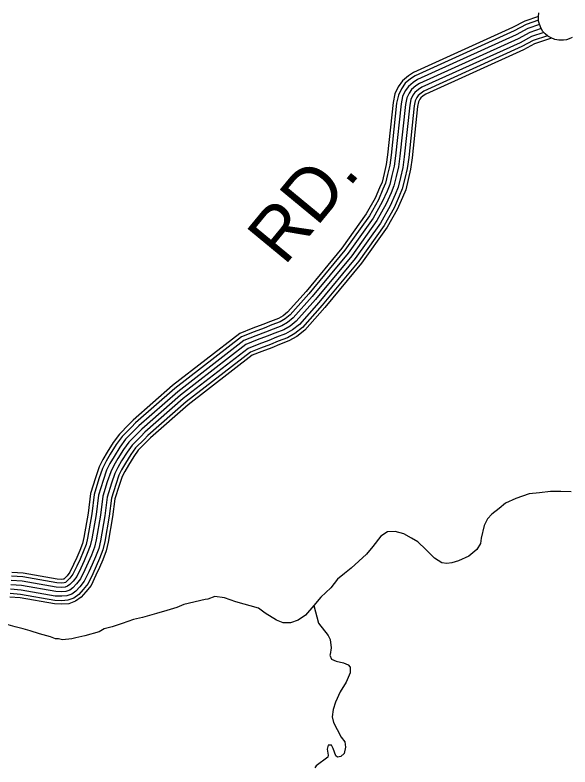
# Model space of a CAD drawing. Extents: x 1788175 to 1969470, y 584502 to 738744.
# Drawn here: x 1934102 to 1938010, y 652209 to 657500 of the extents above; entities that cross this region are included whole.
import ezdxf

# ---------------------------------------------------------------- set-up
doc = ezdxf.new("R2010")
doc.units = 0
for name, color, linetype in [('DESIGN - ROW - Right-of-Way and Easement Labels', 7, 'Continuous'), ('DESIGN - TRANSPORTATION - Text', 7, 'Continuous'), ('SURVEY - CONTOURS - Index with Text', 7, 'Continuous'), ('SURVEY - VEGETATION - Features with Text', 7, 'Continuous')]:
    doc.layers.add(name, color=color, linetype=linetype)

msp = doc.modelspace()

# ---------------------------------------------------------------- linework, layer by layer
at = {"layer": 'DESIGN - TRANSPORTATION - Text'}
for points in [[(1938019.4, 654143.7), (1937945.3, 654145.8), (1937873.2, 654147.9), (1937795.1, 654138), (1937722.9, 654130.1), (1937628.8, 654098.1), (1937556.6, 654064.2), (1937512.5, 654026.2), (1937460.4, 653988.2), (1937430.3, 653954.2), (1937406.2, 653908.1), (1937386, 653818), (1937379.9, 653782), (1937353.8, 653739.9), (1937297.7, 653691.9), (1937225.5, 653660), (1937179.4, 653644), (1937143.4, 653640), (1937107.3, 653644.1), (1937057.3, 653678.2), (1936995.3, 653738.4), (1936939.3, 653792.5), (1936895.3, 653818.6), (1936841.3, 653848.7), (1936779.2, 653864.8), (1936725.2, 653862.9), (1936679.1, 653832.9), (1936622.9, 653760.9), (1936576.7, 653706.8), (1936470.4, 653606.8), (1936422.3, 653570.8), (1936374.2, 653530.8), (1936326, 653468.8), (1936255.8, 653402.8), (1936205.7, 653344.7), (1936147.5, 653276.7), (1936095.3, 653240.7), (1936041.2, 653222.8), (1935991.2, 653222.8), (1935943.1, 653240.9), (1935863.1, 653291.1), (1935817.1, 653325.2), (1935656.9, 653369.5), (1935576.9, 653399.6), (1935508.8, 653407.7), (1935460.7, 653389.7), (1935441.6, 653386)], [(1935441.6, 653386), (1935291.7, 653352.2), (1935241.9, 653330.8), (1935170.7, 653309.4), (1935099.5, 653288.1), (1934999.8, 653259.6), (1934935.7, 653245.3), (1934857.3, 653216.9), (1934786.1, 653195.5), (1934729.2, 653181.3), (1934693.6, 653159.9), (1934593.9, 653131.4), (1934529.8, 653117.2), (1934501.3, 653110), (1934437.2, 653102.9), (1934408.7, 653110), (1934387.4, 653110), (1934351.8, 653124.3), (1934273.4, 653145.7), (1934209.3, 653167), (1934159.5, 653181.3), (1934102.5, 653195.5), (1934052.7, 653209.7)], [(1936205.7, 653344.7), (1936238.8, 653220.4), (1936307.5, 653134.3), (1936321.4, 653106.2), (1936329.4, 653046.1), (1936321.3, 653000.1), (1936319.3, 652994.1), (1936331.2, 652968), (1936363.3, 652954), (1936415.3, 652941.9), (1936449.3, 652927.8), (1936463.3, 652909.8), (1936463.3, 652871.7), (1936435.1, 652805.6), (1936393, 652737.6), (1936358.8, 652663.5), (1936342.7, 652613.5), (1936336.6, 652561.4)], [(1936336.6, 652561.4), (1936344.5, 652521.3), (1936370.5, 652473.2), (1936398.5, 652419.1), (1936424.4, 652385), (1936430.4, 652346.9), (1936420.3, 652302.9), (1936396.2, 652282.9), (1936374.2, 652276.9), (1936362.2, 652286.9), (1936342.3, 652339), (1936330.3, 652361.1), (1936308.3, 652361.1), (1936300.2, 652333.1), (1936308.1, 652291), (1936304.1, 652277), (1936223, 652216.2)], [(1936223, 652216.2), (1936212.7, 652202.3)]]:
    msp.add_lwpolyline(points, dxfattribs=at)
at = {"layer": 'SURVEY - CONTOURS - Index with Text'}
for points in [[(1937788.6, 657490.3), (1937691.9, 657457.6), (1937605.9, 657411.5), (1936908.1, 657095), (1936873, 657070.8), (1936830.6, 657036.8), (1936801.1, 656994.3), (1936777.7, 656944.6), (1936764.5, 656884.1), (1936725.8, 656515.9), (1936716.5, 656447.3), (1936701.5, 656383.6), (1936687.1, 656324.5), (1936670, 656283.4), (1936637.9, 656209.9), (1936576.2, 656099.8), (1936404.4, 655859.8), (1936152.8, 655554.9), (1936022.2, 655409.1)], [(1937788.9, 657463.3), (1937702.2, 657433.9), (1937617.3, 657388.4), (1936920.8, 657072.5), (1936888.4, 657050.1), (1936849.5, 657019.1), (1936823.4, 656981.4), (1936802.2, 656936.3), (1936789.9, 656880), (1936751.3, 656512.9), (1936741.8, 656442.6), (1936726.5, 656377.6), (1936711.6, 656316.5), (1936693.6, 656273.3), (1936661, 656198.5), (1936597.9, 656085.9), (1936424.7, 655844.1), (1936172.3, 655538.1), (1936040, 655390.4)], [(1937796.2, 657433), (1937714.6, 657405.4), (1937631.1, 657360.6), (1936936.1, 657045.5), (1936906.9, 657025.2), (1936872.4, 656997.7), (1936850.4, 656965.8), (1936831.7, 656926.2), (1936820.6, 656875.1), (1936782.1, 656509.2), (1936772.3, 656437), (1936756.6, 656370.4), (1936741.2, 656306.8), (1936722.1, 656261.2), (1936688.7, 656184.7), (1936624.2, 656069.3), (1936449.3, 655825.1), (1936195.8, 655517.9), (1936061.5, 655367.9)], [(1937807.1, 657404), (1937727, 657376.9), (1937644.8, 657332.8), (1936951.5, 657018.4), (1936925.4, 657000.4), (1936895.3, 656976.3), (1936877.3, 656950.3), (1936861.2, 656916.2), (1936851.2, 656870.1), (1936812.9, 656505.5), (1936802.9, 656431.3), (1936786.8, 656363.2), (1936770.7, 656297.1), (1936750.7, 656249), (1936716.5, 656170.9), (1936650.4, 656052.7), (1936473.9, 655806.2), (1936219.3, 655497.7), (1936083, 655345.5), (1936038.9, 655309.4), (1935994.8, 655285.4), (1935932.7, 655261.3), (1935878.6, 655239.3), (1935808.5, 655213.3), (1935728.3, 655181.2), (1935267.3, 654824.7), (1934994.7, 654586.3), (1934966.6, 654556.3), (1934904.5, 654494.2), (1934866.4, 654442.1), (1934826.3, 654378), (1934798.2, 654329.9), (1934776.2, 654285.8), (1934752.1, 654215.7), (1934720, 654113.5), (1934703.9, 653981.3), (1934673.7, 653806.9), (1934661.6, 653754.9), (1934639.6, 653698.8), (1934617.5, 653646.7), (1934593.4, 653594.6), (1934563.3, 653532.5), (1934535.3, 653496.4), (1934509.2, 653468.4), (1934487.2, 653452.3), (1934461.1, 653442.3), (1934431.1, 653440.3), (1934389, 653442.3), (1934148.6, 653484.5), (1934072.5, 653490.5)], [(1937807.1, 657404), (1937727, 657376.9), (1937644.8, 657332.8), (1936951.5, 657018.4), (1936925.4, 657000.4), (1936895.3, 656976.3), (1936877.3, 656950.3), (1936861.2, 656916.2), (1936851.2, 656870.1), (1936812.9, 656505.5), (1936802.9, 656431.3), (1936786.8, 656363.2), (1936770.7, 656297.1), (1936750.7, 656249), (1936716.5, 656170.9), (1936650.4, 656052.7), (1936473.9, 655806.2), (1936219.3, 655497.7), (1936083, 655345.5)], [(1937825.6, 657377.5), (1937739.4, 657348.3), (1937658.6, 657305), (1936966.8, 656991.3), (1936943.9, 656975.5), (1936918.2, 656954.9), (1936904.2, 656934.7), (1936890.8, 656906.2), (1936881.9, 656865.2), (1936843.7, 656501.8), (1936833.4, 656425.7), (1936816.9, 656356), (1936800.3, 656287.4), (1936779.2, 656236.8), (1936744.3, 656157.1), (1936676.6, 656036), (1936498.5, 655787.3), (1936242.8, 655477.5), (1936104.5, 655323)], [(1937852, 657353.7), (1937751.7, 657319.8), (1937672.3, 657277.2), (1936982.1, 656964.2), (1936962.4, 656950.6), (1936941.1, 656933.6), (1936931.2, 656919.2), (1936920.3, 656896.1), (1936912.5, 656860.3), (1936874.5, 656498), (1936863.9, 656420), (1936847.1, 656348.8), (1936829.8, 656277.7), (1936807.7, 656224.7), (1936772.1, 656143.2), (1936702.8, 656019.4), (1936523.1, 655768.4), (1936266.3, 655457.3), (1936126, 655300.5)], [(1937880.7, 657337.3), (1937761.6, 657297), (1937683.3, 657255), (1936994.4, 656942.6), (1936977.2, 656930.8), (1936959.4, 656916.5), (1936952.7, 656906.8), (1936943.9, 656888.1), (1936936.9, 656856.3), (1936899, 656495.1), (1936888.2, 656415.5), (1936871.1, 656343), (1936853.4, 656270), (1936830.4, 656214.9), (1936794.3, 656132.2), (1936723.7, 656006.1), (1936542.7, 655753.3), (1936285.1, 655441.2), (1936143.1, 655282.6)], [(1936022.2, 655409.1), (1935989.7, 655382.5), (1935957.8, 655365.1), (1935900.3, 655342.9), (1935846.8, 655321.1), (1935776.9, 655295.1), (1935684.3, 655258.1), (1935211.6, 654892.5), (1934933.6, 654649.4), (1934903.6, 654617.2), (1934837.7, 654551.4), (1934793.7, 654491.3), (1934751.2, 654423.4), (1934721.1, 654371.7), (1934695.1, 654319.8), (1934668.7, 654243.1), (1934633.9, 654132.1), (1934617, 653994.1), (1934587.7, 653824.3), (1934577.6, 653780.9), (1934558.4, 653731.9), (1934537.3, 653682.2), (1934514.1, 653632.1), (1934488.4, 653579), (1934468.4, 653553.3), (1934450.7, 653534.3), (1934444.9, 653530.1), (1934442.1, 653529), (1934430.3, 653528.2), (1934398.7, 653529.7), (1934159.7, 653571.6), (1934079.9, 653577.9)], [(1936083, 655345.5), (1936038.9, 655309.4), (1935994.8, 655285.4), (1935932.7, 655261.3), (1935878.6, 655239.3), (1935808.5, 655213.3), (1935728.3, 655181.2), (1935267.3, 654824.7), (1934994.7, 654586.3), (1934966.6, 654556.3), (1934904.5, 654494.2), (1934866.4, 654442.1), (1934826.3, 654378), (1934798.2, 654329.9), (1934776.2, 654285.8), (1934752.1, 654215.7), (1934720, 654113.5), (1934703.9, 653981.3), (1934673.7, 653806.9), (1934661.6, 653754.9), (1934639.6, 653698.8), (1934617.5, 653646.7), (1934593.4, 653594.6), (1934563.3, 653532.5), (1934535.3, 653496.4), (1934509.2, 653468.4), (1934487.2, 653452.3), (1934461.1, 653442.3), (1934431.1, 653440.3), (1934389, 653442.3), (1934148.6, 653484.5), (1934072.5, 653490.5)], [(1936061.5, 655367.9), (1936021.5, 655335.2), (1935981.7, 655313.6), (1935921.2, 655290.2), (1935867.3, 655268.2), (1935797.3, 655242.2), (1935712.8, 655208.4), (1935247.6, 654848.7), (1934973.1, 654608.6), (1934944.4, 654577.8), (1934880.9, 654514.4), (1934840.7, 654459.5), (1934799.8, 654394), (1934771, 654344.7), (1934747.5, 654297.8), (1934722.6, 654225.4), (1934689.5, 654120.1), (1934673.2, 653985.8), (1934643.3, 653813.1), (1934632, 653764.1), (1934610.9, 653710.5), (1934589.2, 653659.2), (1934565.4, 653607.8), (1934536.9, 653548.9), (1934511.6, 653516.5), (1934488.6, 653491.7), (1934472.2, 653479.8), (1934454.4, 653472.9), (1934430.8, 653471.4), (1934392.4, 653473.2), (1934152.5, 653515.3), (1934075.1, 653521.4)], [(1936040, 655390.4), (1936004.1, 655361.1), (1935968.7, 655341.7), (1935909.8, 655319), (1935856.1, 655297.1), (1935786.2, 655271.1), (1935697.2, 655235.6), (1935227.9, 654872.6), (1934951.5, 654630.9), (1934922.1, 654599.4), (1934857.3, 654534.6), (1934815, 654476.9), (1934773.2, 654410.1), (1934743.7, 654359.4), (1934718.9, 654309.9), (1934693.2, 654235.1), (1934659.1, 654126.7), (1934642.5, 653990.3), (1934612.9, 653819.2), (1934602.3, 653773.3), (1934582.2, 653722.2), (1934560.8, 653671.8), (1934537.4, 653621.1), (1934510.4, 653565.4), (1934488, 653536.6), (1934467.9, 653515), (1934457.3, 653507.3), (1934447.6, 653503.6), (1934430.5, 653502.4), (1934395.9, 653504.1), (1934156.4, 653546), (1934077.8, 653552.3)], [(1936126, 655300.5), (1936073.7, 655257.7), (1936020.9, 655229), (1935955.6, 655203.7), (1935901.1, 655181.5), (1935830.8, 655155.4), (1935759.4, 655126.9), (1935306.7, 654776.8), (1935037.9, 654541.7), (1935011.2, 654513.2), (1934951.7, 654453.7), (1934917.8, 654407.3), (1934879.4, 654345.9), (1934852.8, 654300.3), (1934833.5, 654261.8), (1934811, 654196.3), (1934780.8, 654100.4), (1934765.2, 653972.2), (1934734.5, 653794.7), (1934721, 653736.4), (1934697, 653675.3), (1934674.2, 653621.6), (1934649.5, 653568.1), (1934616.3, 653499.5), (1934582.5, 653456.2), (1934550.5, 653421.7), (1934517, 653397.4), (1934474.6, 653381.1), (1934431.6, 653378.2), (1934382.1, 653380.6), (1934140.8, 653422.9), (1934067.2, 653428.7)], [(1936104.5, 655323), (1936056.3, 655283.6), (1936007.9, 655257.2), (1935944.1, 655232.5), (1935889.8, 655210.4), (1935819.6, 655184.4), (1935743.8, 655154.1), (1935287, 654800.8), (1935016.3, 654564), (1934988.9, 654534.7), (1934928.1, 654473.9), (1934892.1, 654424.7), (1934852.8, 654361.9), (1934825.5, 654315.1), (1934804.8, 654273.8), (1934781.5, 654206), (1934750.4, 654106.9), (1934734.5, 653976.7), (1934704.1, 653800.8), (1934691.3, 653745.6), (1934668.3, 653687), (1934645.9, 653634.1), (1934621.5, 653581.3), (1934589.8, 653516), (1934558.9, 653476.3), (1934529.9, 653445), (1934502.1, 653424.9), (1934467.9, 653411.7), (1934431.4, 653409.3), (1934385.6, 653411.5), (1934144.7, 653453.7), (1934069.9, 653459.6)], [(1936143.1, 655282.6), (1936087.5, 655237.2), (1936031.4, 655206.5), (1935964.7, 655180.7), (1935910, 655158.5), (1935839.6, 655132.4), (1935771.8, 655105.2), (1935322.4, 654757.7), (1935055.1, 654523.9), (1935029, 654496), (1934970.5, 654437.6), (1934938.3, 654393.4), (1934900.5, 654333.1), (1934874.5, 654288.6), (1934856.3, 654252.2), (1934834.5, 654188.6), (1934805.1, 654095.1), (1934789.7, 653968.6), (1934758.7, 653789.8), (1934744.7, 653729.1), (1934719.9, 653666), (1934696.8, 653611.6), (1934671.8, 653557.5), (1934637.4, 653486.4), (1934601.4, 653440.1), (1934567, 653403.2), (1934528.9, 653375.5), (1934480, 653356.7), (1934431.9, 653353.5), (1934379.4, 653356), (1934137.7, 653398.3), (1934065.1, 653404.1)]]:
    msp.add_lwpolyline(points, dxfattribs=at)
at = {"layer": 'SURVEY - VEGETATION - Features with Text'}
msp.add_lwpolyline([(1938025.6, 657341.4), (1938005.5, 657331.7), (1937985.9, 657325.9), (1937964.8, 657322), (1937932.1, 657322.2), (1937903.6, 657328.2), (1937878.5, 657338.2), (1937854.8, 657351.5), (1937835, 657367.5), (1937819.7, 657383.7), (1937806.9, 657404.3), (1937795.6, 657434.7), (1937789, 657456.1), (1937788.6, 657489.4), (1937790.2, 657515.8)], dxfattribs=at)

# ---------------------------------------------------------------- texts
at = {"layer": 'DESIGN - ROW - Right-of-Way and Easement Labels'}
msp.add_text('RD.', height=370, rotation=50.4674, dxfattribs=at).set_placement((1935999, 655728.8))

doc.saveas('drawing.dxf')
